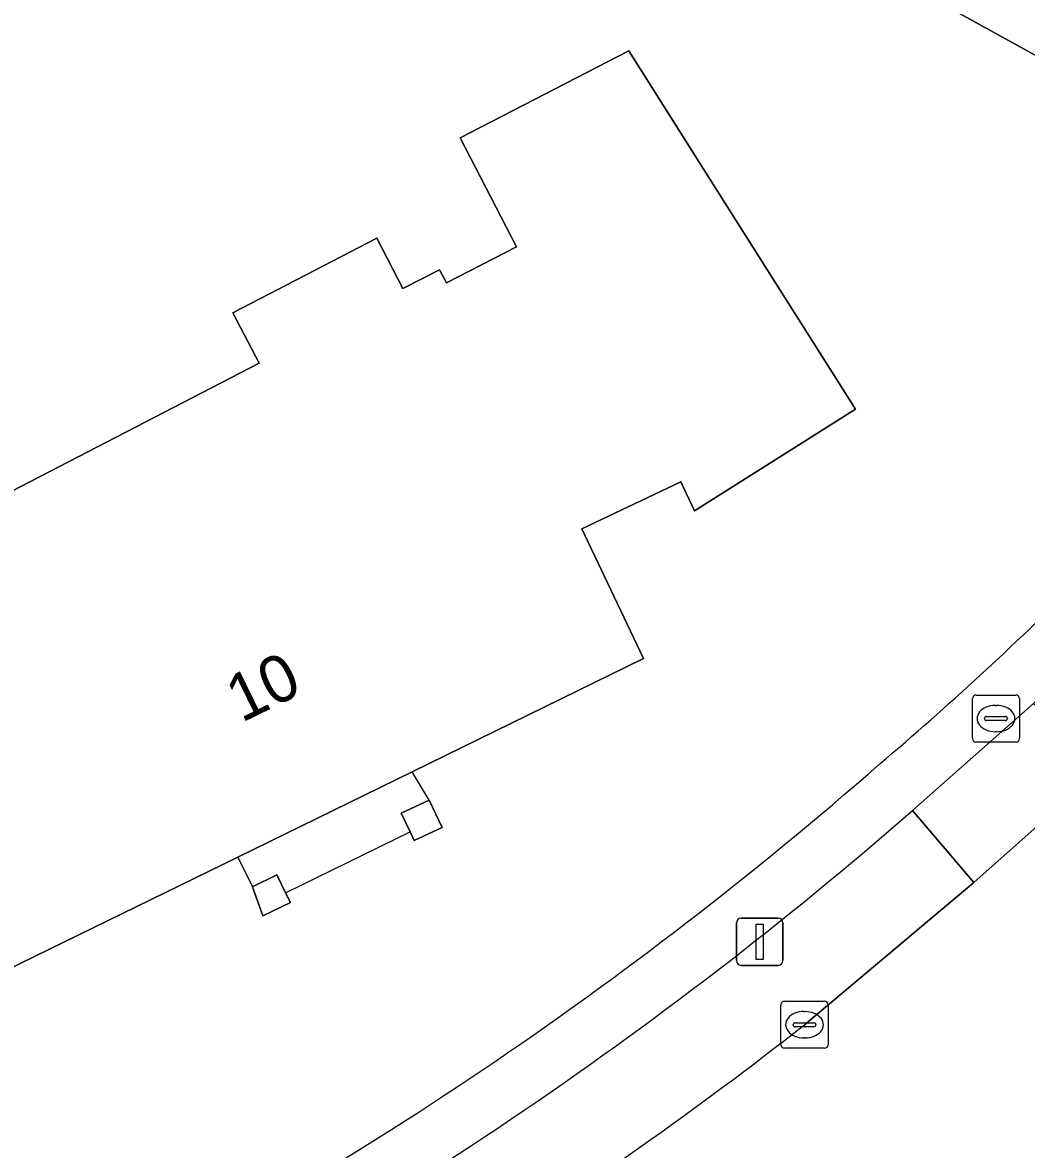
# Model space of a CAD drawing. Extents: x 160455 to 162082, y 388339 to 389736.
# Drawn here: x 160715.98 to 160737.29, y 389335.91 to 389359.85 of the extents above; entities that cross this region are included whole.
import ezdxf

# ---------------------------------------------------------------- set-up
doc = ezdxf.new("R2010")
doc.units = 0
for name, color, linetype in [('IMGEO_Brandkraan', 7, 'Continuous'), ('IMGEO_Erf', 7, 'Continuous'), ('IMGEO_Kolk', 7, 'Continuous'), ('IMGEO_Lichtmast', 7, 'Continuous'), ('IMGEO_Pand', 7, 'Continuous'), ('IMGEO_Pand_nummerreeks', 7, 'Continuous'), ('IMGEO_Pand_overbouw', 7, 'Continuous'), ('IMGEO_Parkeervlak_open', 7, 'Continuous'), ('IMGEO_Rijbaan_lokaal_gesloten', 7, 'Continuous'), ('IMGEO_Voetpad_open', 7, 'Continuous')]:
    doc.layers.add(name, color=color, linetype=linetype)

msp = doc.modelspace()

# ---------------------------------------------------------------- linework, layer by layer
at = {"layer": 'IMGEO_Brandkraan'}
for p, q in [((160736.219, 389345.564), (160737.071, 389345.564)), ((160736.144, 389344.638), (160736.144, 389345.49)), ((160736.632, 389345.344), (160736.657, 389345.344)), ((160737.145, 389345.49), (160737.145, 389344.638)), ((160736.403, 389345.058), (160736.403, 389345.07)), ((160736.446, 389345.107), (160736.844, 389345.107)), ((160736.887, 389345.07), (160736.887, 389345.058)), ((160736.841, 389345.021), (160736.443, 389345.021)), ((160736.655, 389344.784), (160736.63, 389344.784)), ((160737.071, 389344.564), (160736.219, 389344.564))]:
    msp.add_line(p, q, dxfattribs=at)
for points in [[(160736.219, 389345.564), (160737.071, 389345.564)], [(160736.144, 389344.638), (160736.144, 389345.49)], [(160737.145, 389345.49), (160737.145, 389344.638)], [(160737.071, 389344.564), (160736.219, 389344.564)]]:
    msp.add_lwpolyline(points, dxfattribs=at)
for centre, radius, start, end in [((160736.221, 389345.488), 0.0765, 91.552, 178.448), ((160736.221, 389345.488), 0.0765, 91.552, 178.448), ((160737.069, 389345.488), 0.0765, 1.552, 88.448), ((160737.069, 389345.488), 0.0765, 1.552, 88.448), ((160736.443, 389345.067), 0.0403, 85.8775, 175.7526), ((160736.44, 389345.057), 0.0366, 178.938, 274.7102), ((160736.844, 389345.064), 0.043, 264.8664, 352.4533), ((160736.848, 389345.069), 0.0386, 1.7309, 96.639), ((160736.221, 389344.64), 0.0765, 181.552, 268.448), ((160736.221, 389344.64), 0.0765, 181.552, 268.448), ((160737.069, 389344.64), 0.0765, 271.552, 358.448), ((160737.069, 389344.64), 0.0765, 271.552, 358.448)]:
    msp.add_arc(centre, radius, start, end, dxfattribs=at)
for centre, major_axis, ratio, start_param, end_param in [((160736.631, 389345.064), (-0.387, 0.002), 0.722429, 4.712389, 7.853982), ((160736.656, 389345.064), (-0.39, 0.002), 0.717154, 1.570796, 4.712389)]:
    msp.add_ellipse(centre, major_axis=major_axis, ratio=ratio, start_param=start_param, end_param=end_param, dxfattribs=at)
at = {"layer": 'IMGEO_Erf'}
for points in [[(160735.92, 389371.925), (160737.591, 389370.999), (160738.614, 389372.844), (160735.291, 389374.687), (160738.492, 389380.459), (160743.211, 389377.834), (160747.58, 389375.402), (160743.372, 389367.815), (160745.057, 389366.88), (160744.765, 389366.351), (160743.259, 389363.627), (160742.363, 389362.005), (160742.866, 389360.882), (160741.722, 389358.817), (160740.531, 389358.612), (160740.056, 389357.735), (160735.679, 389360.151), (160730.945, 389362.763), (160733.589, 389367.54), (160733.17, 389368.676), (160734.247, 389370.726), (160735.421, 389371.024)], [(160728.848, 389359.251), (160730.99, 389355.864), (160733.661, 389351.637), (160730.244, 389349.475), (160729.952, 389350.09), (160727.85, 389349.091), (160729.159, 389346.338), (160724.25, 389343.935), (160720.545, 389342.122), (160715.62, 389339.712), (160713.321, 389344.153), (160711.489, 389347.69), (160720.999, 389352.615), (160720.444, 389353.686), (160723.499, 389355.268), (160724.054, 389354.197), (160724.833, 389354.6), (160724.98, 389354.317), (160726.467, 389355.087), (160725.271, 389357.399)], [(160724.61, 389343.331), (160724.883, 389342.751), (160724.291, 389342.472), (160724.204, 389342.656), (160724.018, 389343.053)], [(160721.375, 389341.742), (160721.563, 389341.363), (160721.664, 389341.158), (160721.081, 389340.87), (160720.856, 389341.486)]]:
    msp.add_lwpolyline(points, close=True, dxfattribs=at)
for centre, radius, start, end in [((160689.12, 389397.246), 69.676, 310.29523, 314.97204), ((160678.099, 389408.153), 85.133, 296.87512, 311.2054)]:
    msp.add_arc(centre, radius, start, end, dxfattribs=at)
at = {"layer": 'IMGEO_Kolk'}
for p, q in [((160732.155, 389339.06), (160733.007, 389339.06)), ((160732.08, 389338.134), (160732.08, 389338.986)), ((160732.568, 389338.84), (160732.593, 389338.84)), ((160733.081, 389338.986), (160733.081, 389338.134)), ((160732.382, 389338.603), (160732.78, 389338.603)), ((160732.339, 389338.554), (160732.339, 389338.566)), ((160732.777, 389338.517), (160732.379, 389338.517)), ((160732.823, 389338.566), (160732.823, 389338.554)), ((160732.591, 389338.28), (160732.566, 389338.28)), ((160733.007, 389338.06), (160732.155, 389338.06))]:
    msp.add_line(p, q, dxfattribs=at)
for points in [[(160732.155, 389339.06), (160733.007, 389339.06)], [(160732.08, 389338.134), (160732.08, 389338.986)], [(160733.081, 389338.986), (160733.081, 389338.134)], [(160733.007, 389338.06), (160732.155, 389338.06)]]:
    msp.add_lwpolyline(points, dxfattribs=at)
for centre, radius, start, end in [((160732.157, 389338.984), 0.0765, 91.552, 178.448), ((160732.157, 389338.984), 0.0765, 91.552, 178.448), ((160733.005, 389338.984), 0.0765, 1.552, 88.448), ((160733.005, 389338.984), 0.0765, 1.552, 88.448), ((160732.379, 389338.563), 0.0403, 85.8775, 175.7526), ((160732.784, 389338.565), 0.0386, 1.7309, 96.639), ((160732.376, 389338.553), 0.0366, 178.938, 274.7102), ((160732.78, 389338.56), 0.043, 264.8664, 352.4533), ((160732.157, 389338.136), 0.0765, 181.552, 268.448), ((160732.157, 389338.136), 0.0765, 181.552, 268.448), ((160733.005, 389338.136), 0.0765, 271.552, 358.448), ((160733.005, 389338.136), 0.0765, 271.552, 358.448)]:
    msp.add_arc(centre, radius, start, end, dxfattribs=at)
for centre, major_axis, ratio, start_param, end_param in [((160732.567, 389338.56), (-0.387, 0.002), 0.722429, 4.712389, 7.853982), ((160732.592, 389338.56), (-0.39, 0.002), 0.717154, 1.570796, 4.712389)]:
    msp.add_ellipse(centre, major_axis=major_axis, ratio=ratio, start_param=start_param, end_param=end_param, dxfattribs=at)
at = {"layer": 'IMGEO_Lichtmast'}
for p, q in [((160731.233, 389340.821), (160732.023, 389340.821)), ((160732.023, 389340.821), (160731.233, 389340.821)), ((160731.133, 389339.921), (160731.133, 389340.721)), ((160731.133, 389340.721), (160731.133, 389339.921)), ((160732.123, 389340.721), (160732.123, 389339.921)), ((160732.123, 389339.921), (160732.123, 389340.721)), ((160732.023, 389339.821), (160731.233, 389339.821)), ((160731.233, 389339.821), (160732.023, 389339.821))]:
    msp.add_line(p, q, dxfattribs=at)
msp.add_lwpolyline([(160731.553, 389340.696), (160731.703, 389340.696), (160731.703, 389339.946), (160731.553, 389339.946), (160731.553, 389340.696)], dxfattribs=at)
for centre, start, end in [((160731.233, 389340.721), 90, 180), ((160731.233, 389340.721), 90, 180), ((160732.023, 389340.721), 0, 90), ((160732.023, 389340.721), 360, 90), ((160731.233, 389339.921), 180, 270), ((160731.233, 389339.921), 180, 270), ((160732.023, 389339.921), 270, 0), ((160732.023, 389339.921), 270, 0)]:
    msp.add_arc(centre, 0.1, start, end, dxfattribs=at)
at = {"layer": 'IMGEO_Pand'}
for points in [[(160744.765, 389366.351), (160745.057, 389366.88), (160743.372, 389367.815), (160747.58, 389375.402), (160743.211, 389377.834), (160738.492, 389380.459), (160735.291, 389374.687), (160738.614, 389372.844), (160737.591, 389370.999), (160735.92, 389371.925), (160735.421, 389371.024), (160734.247, 389370.726), (160733.17, 389368.676), (160733.589, 389367.54), (160730.945, 389362.763), (160735.679, 389360.151), (160740.056, 389357.735), (160740.531, 389358.612), (160741.722, 389358.817), (160742.866, 389360.882), (160742.363, 389362.005), (160743.259, 389363.627)], [(160730.99, 389355.864), (160728.848, 389359.251), (160725.271, 389357.399), (160726.467, 389355.087), (160724.98, 389354.317), (160724.833, 389354.6), (160724.054, 389354.197), (160723.499, 389355.268), (160720.444, 389353.686), (160720.999, 389352.615), (160711.489, 389347.69), (160713.321, 389344.153), (160715.62, 389339.712), (160720.545, 389342.122), (160724.25, 389343.935), (160729.159, 389346.338), (160727.85, 389349.091), (160729.952, 389350.09), (160730.244, 389349.475), (160733.661, 389351.637)], [(160724.204, 389342.656), (160724.291, 389342.472), (160724.883, 389342.751), (160724.61, 389343.331), (160724.018, 389343.053)], [(160720.856, 389341.486), (160721.081, 389340.87), (160721.664, 389341.158), (160721.563, 389341.363), (160721.375, 389341.742)]]:
    msp.add_lwpolyline(points, close=True, dxfattribs=at)
at = {"layer": 'IMGEO_Pand_overbouw'}
msp.add_lwpolyline([(160721.563, 389341.363), (160724.204, 389342.656), (160724.018, 389343.053), (160724.61, 389343.331), (160724.25, 389343.935), (160720.545, 389342.122), (160720.856, 389341.486), (160721.375, 389341.742)], close=True, dxfattribs=at)
at = {"layer": 'IMGEO_Parkeervlak_open'}
msp.add_lwpolyline([(160732.58, 389338.56), (160736.172, 389341.58), (160734.876, 389343.112)], dxfattribs=at)
for centre, radius, start, end in [((160677.701, 389408.645), 86.969, 296.91774, 311.10316), ((160679.925, 389405.659), 85.293, 296.48718, 308.12279)]:
    msp.add_arc(centre, radius, start, end, dxfattribs=at)
at = {"layer": 'IMGEO_Rijbaan_lokaal_gesloten'}
msp.add_lwpolyline([(160744.462, 389349.688), (160743.883, 389349.02), (160743.047, 389348.127), (160740.589, 389345.631), (160739.722, 389344.784), (160738.798, 389343.918), (160736.172, 389341.58), (160732.58, 389338.56)], dxfattribs=at)
msp.add_arc((160679.925, 389405.659), 85.293, 296.48718, 308.12279, dxfattribs=at)
at = {"layer": 'IMGEO_Voetpad_open'}
msp.add_lwpolyline([(160734.876, 389343.112), (160737.44, 389345.383), (160738.308, 389346.204), (160739.173, 389347.038), (160741.574, 389349.513), (160743.047, 389348.127), (160743.883, 389349.02), (160742.391, 389350.388)], dxfattribs=at)
msp.add_lwpolyline([(160736.172, 389341.58), (160738.798, 389343.918), (160737.44, 389345.383), (160734.876, 389343.112)], close=True, dxfattribs=at)
for centre, radius, start, end in [((160689.12, 389397.246), 69.676, 310.29523, 314.97204), ((160678.099, 389408.153), 85.133, 296.87512, 311.2054), ((160677.701, 389408.645), 86.969, 296.91774, 311.10316)]:
    msp.add_arc(centre, radius, start, end, dxfattribs=at)

# ---------------------------------------------------------------- texts
at = {"layer": 'IMGEO_Pand_nummerreeks'}
msp.add_text('10', height=1, rotation=26.0772, dxfattribs=at).set_placement((160720.624, 389344.967))

doc.saveas('drawing.dxf')
